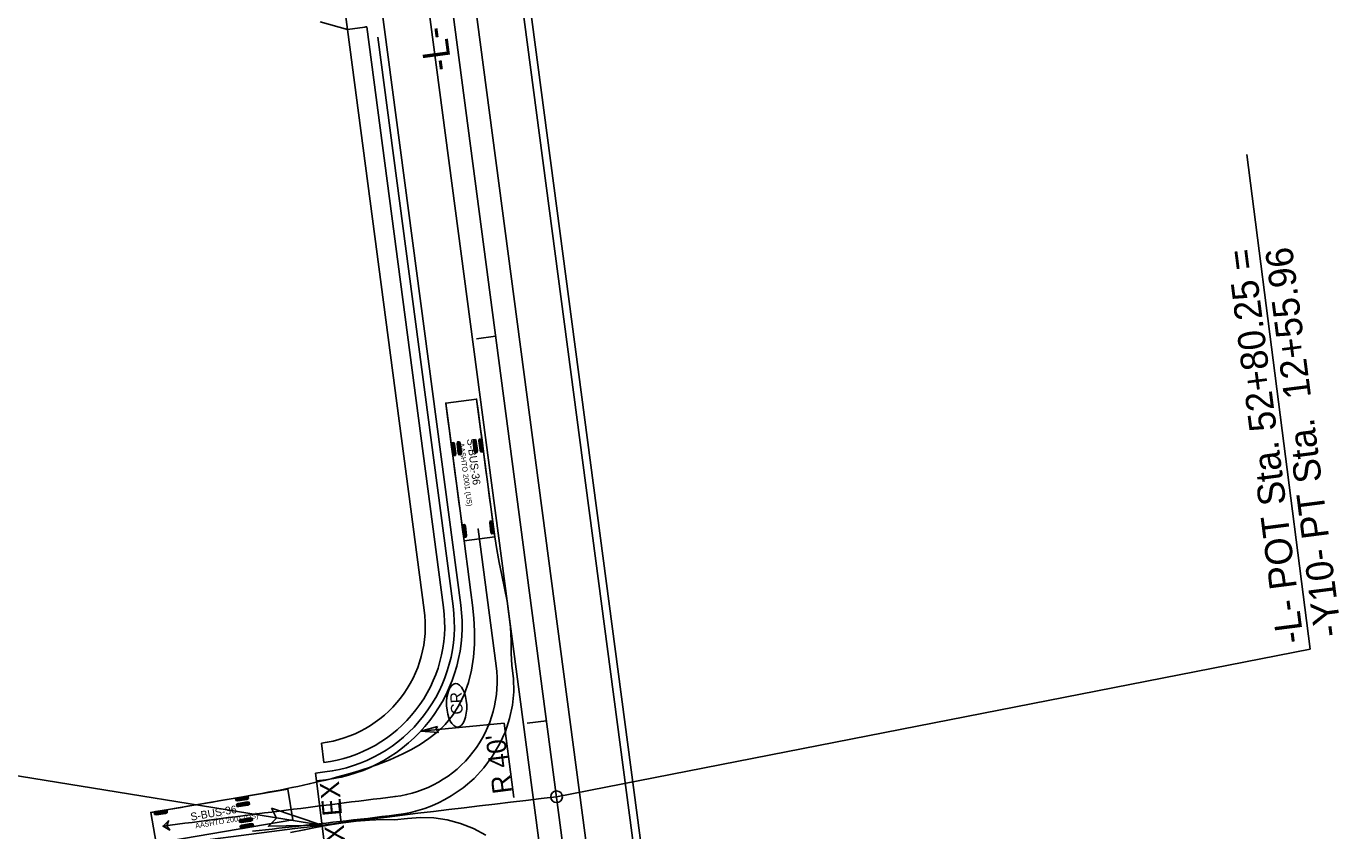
# Model space of a CAD drawing. Extents: x 2367848 to 2369479, y 800728 to 808616.
# Drawn here: x 2368552.1 to 2368890.6, y 805592.3 to 805799.6 of the extents above; entities that cross this region are included whole.
import ezdxf

# ---------------------------------------------------------------- set-up
doc = ezdxf.new("R2010")
doc.units = 0
for name, color, linetype in [('Prop AutoTurn Projected Path', 7, 'Continuous'), ('Prop AutoTurn Simulation', 7, 'Continuous'), ('Prop Conc 2ft 6in Curb and Gutter', 7, 'Continuous'), ('Prop Conc 4in Sidewalk', 7, 'Continuous'), ('Prop Conc Driveway', 7, 'Continuous'), ('Prop Dimension', 7, 'Continuous'), ('Prop EOT', 7, 'Continuous'), ('Prop Horizontal Alignment', 7, 'Continuous'), ('Prop Horizontal Alignment Station Label', 7, 'Continuous'), ('Prop Horizontal Alignment Tick Small', 7, 'Continuous'), ('Prop Lane Lines', 7, 'Continuous'), ('Prop Shade Light', 7, 'Continuous'), ('Prop Terminator CELL', 7, 'Continuous'), ('Prop WCC CELL', 7, 'Continuous'), ('Prop WCR CELL', 7, 'Continuous')]:
    doc.layers.add(name, color=color, linetype=linetype)

# ---------------------------------------------------------------- blocks, each defined once
blk = doc.blocks.new('CR')
at = {"layer": 'Prop WCC CELL'}
blk.add_ellipse((0.02, -0.02), major_axis=(5.61, 0), ratio=0.462467, dxfattribs=at)
blk.add_text('CR', height=3, dxfattribs=at).set_placement((-2.34, -1.5))

msp = doc.modelspace()

# ---------------------------------------------------------------- linework, layer by layer
at = {"layer": 'Prop AutoTurn Projected Path'}
msp.add_line((2368673.27, 805634.78), (2368668.61, 805670.01), dxfattribs=at)
for centre, radius, start, end in [((2368643.53, 805630.85), 30, 277.0155, 7.5424), ((2369495.52, 798707.42), 6945.66, 97.015486, 97.513217)]:
    msp.add_arc(centre, radius, start, end, dxfattribs=at)
at = {"layer": 'Prop AutoTurn Simulation'}
for p, q in [((2368668.2, 805703.54), (2368660.27, 805702.49)), ((2368672.9, 805668.05), (2368668.2, 805703.54)), ((2368660.27, 805702.49), (2368664.97, 805667)), ((2368669.38, 805689.91), (2368668.94, 805693.22)), ((2368669.59, 805689.94), (2368669.15, 805693.24)), ((2368669.79, 805689.97), (2368669.35, 805693.27)), ((2368662.27, 805688.97), (2368661.84, 805692.28)), ((2368662.48, 805689), (2368662.04, 805692.3)), ((2368662.69, 805689.03), (2368662.25, 805692.33)), ((2368663.76, 805689.17), (2368663.32, 805692.47)), ((2368663.97, 805689.2), (2368663.53, 805692.5)), ((2368664.17, 805689.22), (2368663.74, 805692.53)), ((2368667.89, 805689.72), (2368667.45, 805693.02)), ((2368668.1, 805689.74), (2368667.66, 805693.05)), ((2368668.3, 805689.77), (2368667.87, 805693.07)), ((2368665.07, 805667.86), (2368664.63, 805671.16)), ((2368665.28, 805667.88), (2368664.84, 805671.19)), ((2368665.48, 805667.91), (2368665.05, 805671.22)), ((2368672.17, 805668.8), (2368671.74, 805672.1)), ((2368672.38, 805668.82), (2368671.94, 805672.13)), ((2368672.59, 805668.85), (2368672.15, 805672.16)), ((2368664.97, 805667), (2368672.9, 805668.05)), ((2368672.9, 805668.05), (2368672.9, 805668.05)), ((2368619.49, 805603), (2368584.21, 805596.96)), ((2368620.84, 805595.12), (2368619.49, 805603)), ((2368606.06, 805600.49), (2368609.34, 805601.05)), ((2368606.09, 805600.29), (2368609.38, 805600.85)), ((2368606.13, 805600.08), (2368609.41, 805600.64)), ((2368606.31, 805599.01), (2368609.6, 805599.58)), ((2368606.34, 805598.81), (2368609.63, 805599.37)), ((2368606.38, 805598.6), (2368609.67, 805599.17)), ((2368584.21, 805596.96), (2368585.56, 805589.08)), ((2368585.08, 805596.97), (2368588.38, 805597.4)), ((2368585.1, 805596.76), (2368588.41, 805597.19)), ((2368585.13, 805596.55), (2368588.44, 805596.99)), ((2368585.56, 805589.08), (2368620.84, 805595.12)), ((2368607.01, 805594.91), (2368610.3, 805595.47)), ((2368607.05, 805594.7), (2368610.33, 805595.26)), ((2368607.08, 805594.5), (2368610.37, 805595.06)), ((2368607.27, 805593.43), (2368610.55, 805593.99)), ((2368607.3, 805593.22), (2368610.59, 805593.79)), ((2368607.34, 805593.02), (2368610.62, 805593.58))]:
    msp.add_line(p, q, dxfattribs=at)
for points in [[(2368668.2, 805703.54), (2368668.67, 805699.99), (2368669.14, 805696.44), (2368669.61, 805692.9), (2368670.08, 805689.35), (2368670.55, 805685.8), (2368671.02, 805682.25), (2368671.49, 805678.7), (2368671.96, 805675.15), (2368672.43, 805671.6), (2368672.9, 805668.05), (2368672.9, 805668.05), (2368673.43, 805664.74), (2368674.07, 805661.44), (2368674.76, 805658.13), (2368675.44, 805654.81), (2368676.06, 805651.45), (2368676.56, 805648.07), (2368676.92, 805644.68), (2368677.11, 805641.32), (2368677.12, 805638.06), (2368677.3, 805634.83), (2368677.71, 805631.5), (2368677.79, 805628.1), (2368677.46, 805624.66), (2368676.74, 805621.22), (2368675.63, 805617.83), (2368674.13, 805614.55), (2368672.27, 805611.41), (2368670.07, 805608.48), (2368667.55, 805605.78), (2368664.73, 805603.35), (2368661.65, 805601.24), (2368660.03, 805600.3)], [(2368660.27, 805702.49), (2368660.74, 805698.94), (2368661.21, 805695.39), (2368661.68, 805691.85), (2368662.15, 805688.3), (2368662.62, 805684.75), (2368663.09, 805681.2), (2368663.56, 805677.65), (2368664.03, 805674.1), (2368664.5, 805670.55), (2368664.97, 805667), (2368664.97, 805667), (2368664.97, 805667), (2368665.41, 805663.68), (2368665.85, 805660.36), (2368666.29, 805657.03), (2368666.73, 805653.71), (2368667.14, 805650.38), (2368667.46, 805647.05), (2368667.65, 805643.7), (2368667.65, 805640.35), (2368667.43, 805637.01), (2368666.94, 805633.7), (2368666.15, 805630.46), (2368665.05, 805627.39), (2368663.67, 805624.55), (2368662.02, 805621.97), (2368660.14, 805619.68), (2368658.08, 805617.71), (2368655.9, 805616.01), (2368653.67, 805614.53), (2368651.42, 805613.23), (2368649.17, 805612.08), (2368646.93, 805611.05), (2368645.81, 805610.57)], [(2368645.81, 805610.57), (2368644.7, 805610.12), (2368643.6, 805609.69), (2368642.5, 805609.28), (2368641.41, 805608.89), (2368640.32, 805608.51), (2368639.24, 805608.15), (2368638.16, 805607.81), (2368637.04, 805607.46), (2368635.86, 805607.1), (2368634.63, 805606.75), (2368633.36, 805606.4), (2368632.05, 805606.04), (2368630.71, 805605.69), (2368629.33, 805605.35), (2368627.92, 805605.01), (2368626.49, 805604.67), (2368625.04, 805604.34), (2368623.57, 805604.02), (2368622.08, 805603.7), (2368620.57, 805603.38), (2368619.05, 805603.07), (2368617.51, 805602.77), (2368615.97, 805602.47), (2368614.41, 805602.18), (2368612.85, 805601.89), (2368611.27, 805601.61), (2368609.69, 805601.33), (2368608.11, 805601.05), (2368606.51, 805600.78), (2368604.92, 805600.51), (2368603.31, 805600.23), (2368601.71, 805599.96), (2368600.1, 805599.68), (2368598.49, 805599.41), (2368596.87, 805599.13), (2368595.25, 805598.85), (2368593.63, 805598.58), (2368592.01, 805598.3), (2368590.39, 805598.02), (2368588.76, 805597.74), (2368587.14, 805597.46), (2368585.51, 805597.19), (2368584.21, 805596.96)], [(2368660.03, 805600.3), (2368658.35, 805599.46), (2368656.63, 805598.7), (2368654.86, 805598.04), (2368653.06, 805597.48), (2368651.23, 805597.01), (2368649.38, 805596.65), (2368647.51, 805596.37), (2368645.64, 805596.13), (2368643.79, 805595.9), (2368641.95, 805595.68), (2368640.12, 805595.46), (2368638.31, 805595.25), (2368636.5, 805595.05), (2368634.7, 805594.84), (2368632.92, 805594.65), (2368631.14, 805594.45), (2368629.38, 805594.26), (2368627.62, 805594.06), (2368625.87, 805593.87), (2368624.13, 805593.68), (2368622.39, 805593.49), (2368620.66, 805593.29), (2368618.94, 805593.1), (2368617.22, 805592.91), (2368615.51, 805592.71), (2368613.8, 805592.52), (2368612.1, 805592.32), (2368610.4, 805592.12)], [(2368620.24, 805591.81), (2368623.78, 805592.49), (2368623.78, 805592.49), (2368627.09, 805593.16), (2368630.42, 805593.79), (2368633.79, 805594.35), (2368637.18, 805594.77), (2368640.56, 805595.04), (2368643.88, 805595.13), (2368647.07, 805595.06), (2368650.38, 805595.42), (2368653.74, 805595.7), (2368657.17, 805595.58), (2368660.62, 805595.06), (2368664.05, 805594.15), (2368667.39, 805592.84), (2368670.61, 805591.16)]]:
    msp.add_lwpolyline(points, dxfattribs=at)
for points in [[(2368669.84, 805689.97), (2368669.33, 805689.91), (2368669.11, 805690.35), (2368668.8, 805692.73), (2368668.89, 805693.21), (2368669.41, 805693.28), (2368669.62, 805692.84), (2368669.94, 805690.46)], [(2368662.74, 805689.03), (2368662.22, 805688.96), (2368662.01, 805689.41), (2368661.69, 805691.79), (2368661.79, 805692.27), (2368662.3, 805692.34), (2368662.52, 805691.9), (2368662.83, 805689.52)], [(2368664.23, 805689.23), (2368663.71, 805689.16), (2368663.49, 805689.6), (2368663.18, 805691.98), (2368663.27, 805692.47), (2368663.79, 805692.53), (2368664, 805692.09), (2368664.32, 805689.71)], [(2368668.36, 805689.78), (2368667.84, 805689.71), (2368667.62, 805690.15), (2368667.31, 805692.53), (2368667.4, 805693.01), (2368667.92, 805693.08), (2368668.13, 805692.64), (2368668.45, 805690.26)], [(2368665.53, 805667.92), (2368665.02, 805667.85), (2368664.8, 805668.29), (2368664.49, 805670.67), (2368664.58, 805671.15), (2368665.1, 805671.22), (2368665.31, 805670.78), (2368665.63, 805668.4)], [(2368672.64, 805668.86), (2368672.12, 805668.79), (2368671.91, 805669.23), (2368671.59, 805671.61), (2368671.69, 805672.09), (2368672.2, 805672.16), (2368672.42, 805671.72), (2368672.73, 805669.34)], [(2368606.14, 805600.03), (2368606.05, 805600.54), (2368606.48, 805600.78), (2368608.85, 805601.18), (2368609.33, 805601.11), (2368609.42, 805600.59), (2368608.99, 805600.36), (2368606.62, 805599.95)], [(2368606.39, 805598.55), (2368606.3, 805599.06), (2368606.73, 805599.3), (2368609.1, 805599.7), (2368609.59, 805599.63), (2368609.67, 805599.11), (2368609.24, 805598.88), (2368606.87, 805598.48)], [(2368585.14, 805596.5), (2368585.07, 805597.02), (2368585.51, 805597.23), (2368587.89, 805597.55), (2368588.37, 805597.45), (2368588.44, 805596.94), (2368588, 805596.72), (2368585.62, 805596.41)], [(2368607.09, 805594.45), (2368607, 805594.96), (2368607.44, 805595.19), (2368609.8, 805595.6), (2368610.29, 805595.52), (2368610.38, 805595.01), (2368609.94, 805594.77), (2368607.58, 805594.37)], [(2368587.34, 805593.44), (2368589.08, 805592.44), (2368588.34, 805593.57), (2368588.76, 805594.86)], [(2368607.34, 805592.97), (2368607.26, 805593.48), (2368607.69, 805593.71), (2368610.06, 805594.12), (2368610.54, 805594.04), (2368610.63, 805593.53), (2368610.2, 805593.3), (2368607.83, 805592.89)]]:
    msp.add_lwpolyline(points, close=True, dxfattribs=at)
for centre in [(2368668.2, 805703.54), (2368660.27, 805702.49), (2368668.61, 805670.01), (2368673.27, 805634.78), (2368673.27, 805634.78), (2368645.81, 805610.57), (2368645.81, 805610.57), (2368647.2, 805601.07), (2368647.2, 805601.07), (2368660.03, 805600.3), (2368660.03, 805600.3), (2368584.21, 805596.96), (2368587.34, 805593.44)]:
    msp.add_circle(centre, 0.0417, dxfattribs=at)
at = {"layer": 'Prop Conc 2ft 6in Curb and Gutter'}
for p, q in [((2368758.08, 805230.44), (2368673.39, 805870.04)), ((2368662.16, 805650.13), (2368642.74, 805796.83)), ((2368626.64, 805607.12), (2368629.09, 805607.42)), ((2368626.88, 805605.14), (2368626.64, 805607.12))]:
    msp.add_line(p, q, dxfattribs=at)
msp.add_arc((2368624.49, 805645.14), 38, 276.9549, 7.5424, dxfattribs=at)
at = {"layer": 'Prop Conc 4in Sidewalk'}
for p, q in [((2368654.73, 805649.14), (2368634.91, 805798.82)), ((2368659.68, 805649.8), (2368639.87, 805799.44)), ((2368628.79, 805609.9), (2368628.19, 805614.86))]:
    msp.add_line(p, q, dxfattribs=at)
for centre, radius, start, end in [((2368639.76, 805796.44), 3, 87.9307, 97.5407), ((2368624.49, 805645.14), 30.5, 276.9549, 7.5424), ((2368624.49, 805645.14), 35.5, 276.9549, 7.5424)]:
    msp.add_arc(centre, radius, start, end, dxfattribs=at)
at = {"layer": 'Prop Conc Driveway'}
for p, q in [((2368634.91, 805798.82), (2368632.81, 805814.69)), ((2368639.37, 805799.41), (2368634.91, 805798.82))]:
    msp.add_line(p, q, dxfattribs=at)
at = {"layer": 'Prop Dimension'}
for p, q in [((2368467.91, 805619.62), (2368628.32, 805593.68)), ((2368653.79, 805617.91), (2368675.36, 805619.99)), ((2368675.36, 805619.99), (2368677.81, 805600.88))]:
    msp.add_line(p, q, dxfattribs=at)
at = {"layer": 'Prop EOT'}
for p, q in [((2368756.1, 805230.18), (2368665.18, 805916.87)), ((2368664.15, 805650.39), (2368629.49, 805912.14)), ((2368634.91, 805798.82), (2368627.86, 805800.77)), ((2368626.88, 805605.14), (2368629.34, 805605.43)), ((2368626.88, 805605.14), (2368629.77, 805582.17))]:
    msp.add_line(p, q, dxfattribs=at)
msp.add_arc((2368624.49, 805645.14), 40, 276.9549, 7.5424, dxfattribs=at)
at = {"layer": 'Prop Horizontal Alignment'}
msp.add_line((2368753.14, 805115.37), (2368647.33, 805914.51), dxfattribs=at)
msp.add_arc((2369495.52, 798707.42), 6940.66, 96.674344, 98.78734, dxfattribs=at)
at = {"layer": 'Prop Horizontal Alignment Station Label'}
for p, q in [((2368883.17, 805639.09), (2368866.89, 805766.53)), ((2368688.84, 805601.03), (2368883.17, 805639.09))]:
    msp.add_line(p, q, dxfattribs=at)
msp.add_circle((2368688.84, 805601.03), 1.5, dxfattribs=at)
at = {"layer": 'Prop Horizontal Alignment Tick Small'}
for p, q in [((2368673.12, 805719.75), (2368668.16, 805719.09)), ((2368673.12, 805719.75), (2368668.16, 805719.09)), ((2368686.25, 805620.61), (2368681.29, 805619.96)), ((2368686.25, 805620.61), (2368681.29, 805619.96)), ((2368633.28, 805594.31), (2368632.66, 805599.27))]:
    msp.add_line(p, q, dxfattribs=at)
at = {"layer": 'Prop Lane Lines'}
for p, q in [((2368747.19, 805114.58), (2368641.38, 805913.72)), ((2368759.09, 805116.16), (2368653.28, 805915.29))]:
    msp.add_line(p, q, dxfattribs=at)
at = {"layer": 'Prop Shade Light'}
for p, q in [((2368639.37, 805799.41), (2368634.91, 805798.82)), ((2368634.91, 805798.82), (2368654.73, 805649.14)), ((2368659.68, 805649.8), (2368639.87, 805799.44)), ((2368628.19, 805614.86), (2368628.79, 805609.9))]:
    msp.add_line(p, q, dxfattribs=at)
for centre, radius, start, end in [((2368639.76, 805796.44), 3, 87.9307, 97.5407), ((2368624.49, 805645.14), 30.5, 276.9549, 7.5424), ((2368624.49, 805645.14), 35.5, 276.9549, 7.5424)]:
    msp.add_arc(centre, radius, start, end, dxfattribs=at)
at = {"layer": 'Prop Terminator CELL'}
for points in [[(2368658.17, 805619.18), (2368653.79, 805617.91), (2368658.38, 805617.62), (2368657.71, 805618.35)], [(2368615.34, 805598.06), (2368628.32, 805593.68), (2368614.54, 805593.41), (2368616.61, 805595.51)]]:
    msp.add_lwpolyline(points, close=True, dxfattribs=at)

# ---------------------------------------------------------------- block references
at = {"layer": 'Prop WCR CELL', "rotation": 92.84259236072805}
msp.add_blockref('CR', (2368663.05, 805624.58), dxfattribs=at)

# ---------------------------------------------------------------- texts
at = {"layer": 'Prop AutoTurn Simulation'}
for s, height, rotation, p in [('S-BUS-36', 2, 277.5424, (2368665.7, 805693.22)), ('AASHTO 2001 (US)', 1.3333, 277.5424, (2368663.65, 805692.16)), ('(c) 2014 Transoft Solutions, Inc. All rights reserved.', 0.08, 277.5424, (2368666.33, 805686.88)), ('S-BUS-36', 2, 9.7141, (2368594.61, 805594.85)), ('AASHTO 2001 (US)', 1.3333, 9.7141, (2368595.75, 805592.85)), ('(c) 2014 Transoft Solutions, Inc. All rights reserved.', 0.08, 9.7141, (2368600.92, 805595.73))]:
    msp.add_text(s, height=height, rotation=rotation, dxfattribs=at).set_placement(p)
at = {"layer": 'Prop Dimension'}
for s, rotation, p in [("R 40'", 97.3111, (2368677.39, 805602.13)), ('EX', 95.2415, (2368633.52, 805596.31)), ('EX', 95.2415, (2368634.75, 805585.06))]:
    msp.add_text(s, height=5, rotation=rotation, dxfattribs=at).set_placement(p)
at = {"layer": 'Prop Horizontal Alignment Station Label'}
for s, rotation, p in [('-L-', 97.5424, (2368661.86, 805788.48)), ('-L- POT Sta. 52+80.25 =', 97.2784, (2368881.58, 805640.95)), ('-Y10- PT Sta.  12+55.96', 97.2784, (2368891.32, 805642.64))]:
    msp.add_text(s, height=7, rotation=rotation, dxfattribs=at).set_placement(p)

doc.saveas('drawing.dxf')
